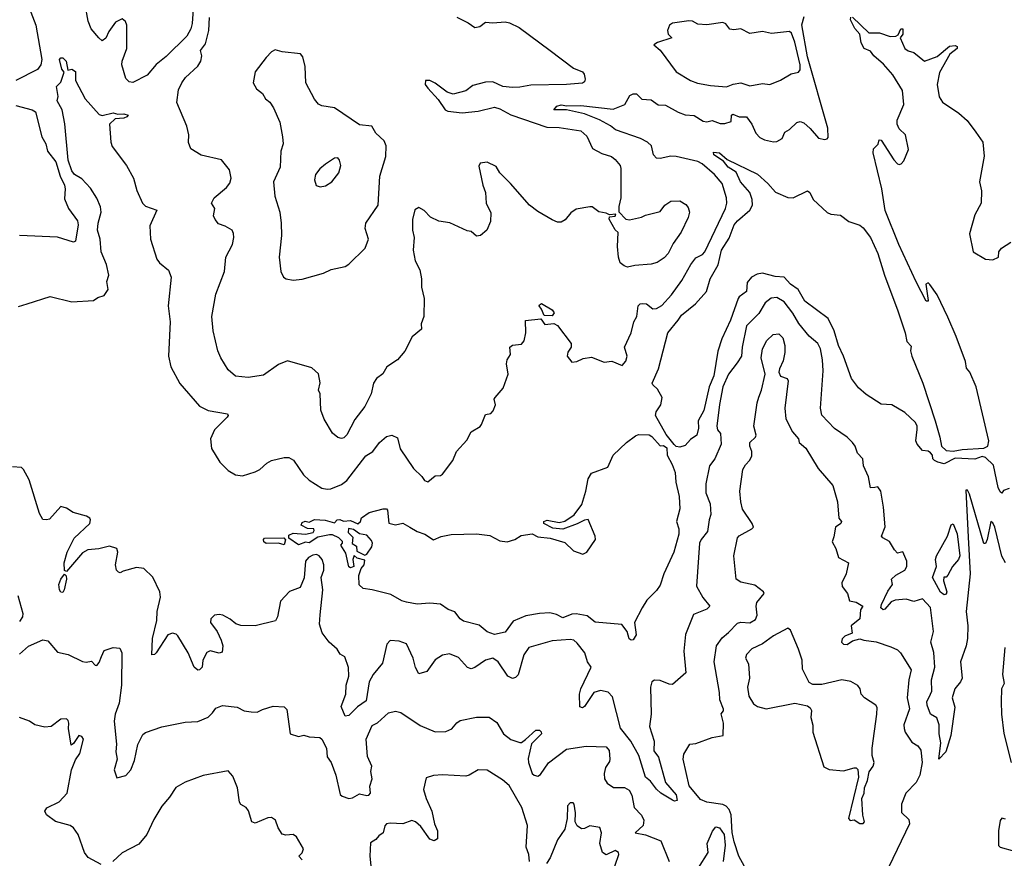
# Model space of a CAD drawing. Extents: x 1268547 to 1425625, y 515768 to 616754.
# Tile 316 of 507: x 1342326 to 1347799, y 577583 to 582246. Entities that reach past the tile are written whole.
import ezdxf

# ---------------------------------------------------------------- set-up
doc = ezdxf.new("R2010")
doc.units = 0

msp = doc.modelspace()

# ---------------------------------------------------------------- linework, layer by layer
at = {"layer": '0CON10XD'}
for points in [[(1343294.8, 582385), (1343284.5, 582225), (1343276.7, 582195), (1343255, 582153.3), (1343139.4, 582040.6), (1343084.4, 581995.6), (1343035, 581936.4), (1342955, 581895.8), (1342935, 581900), (1342915, 581918.8), (1342893.8, 581995), (1342895.4, 582015), (1342922, 582085), (1342920.9, 582215), (1342914.3, 582235), (1342895, 582250.8), (1342858.3, 582231.7), (1342820.3, 582179.7), (1342805, 582143.8), (1342785, 582128.8), (1342765, 582144), (1342722.7, 582195), (1342706.6, 582236.6), (1342690.3, 582330.3)], [(1342368.5, 582335), (1342415.6, 582215), (1342449.2, 582025), (1342443.9, 581995), (1342425, 581968.2), (1342305, 581906.7)], [(1344755, 582259.8), (1344817.8, 582227.8), (1344855, 582201.4), (1344882.7, 582207.3), (1344915, 582232.5), (1344955, 582227.9), (1345025, 582233.3), (1345048.5, 582228.5), (1345101.6, 582201.6), (1345275, 582074.3), (1345405, 581975.3), (1345455, 581956.2), (1345463.4, 581943.4), (1345468.1, 581915), (1345465, 581900), (1345455, 581893.1), (1345365, 581884.4), (1345167.7, 581882.3), (1345105, 581870.4), (1345065, 581869.4), (1345012, 581875), (1344955, 581899.6), (1344915, 581898.5), (1344845, 581879.4), (1344805, 581849.2), (1344735, 581830.8), (1344702.4, 581842.4), (1344635, 581893.3), (1344605, 581907.5), (1344581.7, 581908.3), (1344580, 581885), (1344593.8, 581865), (1344651.3, 581801.3), (1344690, 581745), (1344705, 581736.7), (1344785, 581727.5), (1344873.4, 581736.6), (1344965, 581759.2), (1344995, 581750.4), (1345055, 581715.8), (1345255, 581648.2), (1345325, 581645.3), (1345445, 581626.9), (1345478.8, 581598.8), (1345509.8, 581529.8), (1345562.2, 581502.2), (1345614.5, 581484.5), (1345635, 581469.2), (1345664.2, 581435), (1345667.6, 581417.6), (1345666.5, 581255), (1345656.1, 581206.1), (1345656.7, 581176.7), (1345695, 581136.7), (1345715, 581132), (1345783, 581147), (1345805, 581158.8), (1345885, 581180), (1345912, 581215), (1345945, 581235.8), (1345995, 581239.2), (1346028.7, 581218.7), (1346041.7, 581201.7), (1346049.2, 581175), (1346040.8, 581145), (1346002.9, 581065), (1345958.2, 581001.8), (1345930.6, 580945), (1345908.9, 580921.1), (1345870, 580895), (1345835, 580885.7), (1345745, 580878.1), (1345705, 580868.8), (1345685, 580876.2), (1345664.3, 580894.3), (1345653.8, 580925), (1345648.8, 580985), (1345651.7, 581061.7), (1345635, 581077.5), (1345603, 581137), (1345605, 581150), (1345635, 581152.5), (1345640, 581165), (1345605, 581160), (1345585, 581170), (1345545, 581177.5), (1345507.5, 581205), (1345495, 581206), (1345418, 581192), (1345388.8, 581171.2), (1345357.4, 581132.6), (1345335, 581120.8), (1345315, 581120.8), (1345285, 581132), (1345205, 581179.4), (1345158.6, 581215), (1345054.2, 581335), (1344993.8, 581395), (1344975, 581430), (1344925, 581453.8), (1344885, 581448.8), (1344878, 581432), (1344899.5, 581325), (1344914, 581285), (1344918.9, 581225), (1344945, 581172.5), (1344943, 581123), (1344922.5, 581075), (1344887.5, 581045), (1344865, 581041.2), (1344835, 581068.8), (1344812.3, 581072.3), (1344717, 581117), (1344655.8, 581125.8), (1344608.6, 581148.6), (1344573.3, 581185), (1344545, 581201.2), (1344521.2, 581188.8), (1344509.2, 581135), (1344509.2, 581075), (1344518, 581035), (1344512.9, 580965), (1344524.2, 580905), (1344549.4, 580855), (1344558.5, 580805), (1344558.3, 580758.3), (1344574.5, 580695.5), (1344572.2, 580595), (1344558, 580555), (1344558.8, 580525), (1344507, 580483), (1344467.1, 580402.9), (1344425, 580353.8), (1344366.7, 580315), (1344345, 580276.7), (1344309.6, 580250.4), (1344293.1, 580225), (1344278.5, 580165), (1344243.3, 580095), (1344187.9, 580022.1), (1344145, 579937.5), (1344128.3, 579921.7), (1344115, 579917.5), (1344095, 579923.3), (1344065, 579947.5), (1344018, 580025), (1344000, 580075), (1343995.7, 580165), (1343987.5, 580185), (1343995.7, 580225.7), (1343985.8, 580275.8), (1343950, 580310), (1343815, 580348.8), (1343765, 580328), (1343680.2, 580269.8), (1343595, 580255.6), (1343525, 580263.1), (1343485, 580298), (1343443.3, 580365), (1343426.9, 580405), (1343400.6, 580515), (1343394.4, 580595), (1343415, 580720), (1343464.1, 580845.9), (1343471.4, 580925), (1343508.9, 580995), (1343516.9, 581035), (1343515, 581057.5), (1343506, 581075), (1343467.9, 581097.9), (1343431.2, 581111.2), (1343412.5, 581135), (1343402.5, 581155), (1343410, 581195), (1343392.5, 581225), (1343406.7, 581255), (1343475, 581312.5), (1343493, 581337), (1343501.1, 581365), (1343491.1, 581411.1), (1343446.7, 581466.7), (1343335, 581492.5), (1343277, 581527), (1343263.6, 581563.6), (1343265.8, 581605), (1343254.5, 581654.5), (1343199.2, 581785), (1343208.9, 581855), (1343227.5, 581895), (1343246.7, 581925), (1343315, 581986.9), (1343332.9, 582015), (1343338, 582045), (1343330, 582075), (1343357.7, 582112.3), (1343377.5, 582185), (1343381.4, 582258.6)], [(1345637.3, 581632.7), (1345609.6, 581655), (1345548, 581688), (1345465, 581721.6), (1345365, 581743.8), (1345294, 581745), (1345311.8, 581765), (1345335, 581771.8), (1345366.5, 581766.5), (1345445, 581768.9), (1345625, 581747.3), (1345688.8, 581775), (1345717.5, 581825), (1345735, 581833.8), (1345753.6, 581833.6), (1345783.6, 581803.6), (1345835, 581800.8), (1345875, 581772.7), (1345915, 581770), (1345985, 581730.6), (1346025, 581716.7), (1346075, 581712.5), (1346125, 581680.6), (1346145, 581677.8), (1346175.6, 581684.4), (1346219.1, 581669.1), (1346245, 581669.2), (1346280.8, 581679.2), (1346282.9, 581715), (1346289.6, 581720.4), (1346325, 581704.8), (1346365, 581706.2), (1346395.7, 581665), (1346418, 581615), (1346440.7, 581590.7), (1346465, 581577.1), (1346515, 581565.8), (1346535, 581567.5), (1346563.8, 581585), (1346579.7, 581620.3), (1346605, 581635.8), (1346645, 581674.2), (1346665, 581679.2), (1346685, 581671.4), (1346720.2, 581640.2), (1346766.6, 581586.6), (1346801.2, 581578.8), (1346815, 581582.5), (1346819.6, 581590.4), (1346817, 581643), (1346705, 582038.6), (1346672.6, 582217.4), (1346685.9, 582264.1)], [(1346277.6, 580575), (1346228, 580472), (1346207.3, 580402.7), (1346184.2, 580265), (1346159, 580205), (1346127.9, 580072.1), (1346097.4, 580015), (1346098.7, 579975), (1346090, 579935), (1346055, 579911.5), (1346025, 579878), (1345995, 579868.2), (1345975, 579872.9), (1345962.9, 579882.9), (1345918.8, 579938.8), (1345860.8, 580045), (1345863.1, 580065), (1345888.7, 580105), (1345896.2, 580145), (1345871.3, 580191.3), (1345844.4, 580215), (1345842.2, 580225), (1345877.2, 580305), (1345929.2, 580505), (1345986.6, 580575), (1346005, 580602.3), (1346082.3, 580665), (1346142.7, 580735), (1346164.7, 580805), (1346207.4, 580882.6), (1346227.1, 580965), (1346269.8, 581030.2), (1346298.1, 581105), (1346315, 581127.3), (1346383.9, 581186.1), (1346398.4, 581215), (1346398.1, 581245), (1346384.2, 581284.2), (1346332.3, 581345), (1346308.7, 581398.7), (1346264.6, 581425), (1346238.2, 581458.2), (1346183.8, 581495), (1346181.8, 581508.2), (1346215.3, 581505.3), (1346257.8, 581467.8), (1346426.4, 581386.4), (1346485, 581334.4), (1346527.1, 581287.1), (1346595, 581257.5), (1346625, 581254.4), (1346705, 581294.4), (1346717.8, 581285), (1346736.2, 581245), (1346815, 581174), (1346835, 581164), (1346888.8, 581158.8), (1346934.3, 581124.3), (1346995, 581104), (1347015, 581088), (1347055, 581034.4), (1347095, 580945.5), (1347132.3, 580825), (1347206.9, 580626.9), (1347247.1, 580505), (1347256.8, 580456.8), (1347281.1, 580431.1), (1347277, 580405), (1347284.3, 580374.3), (1347345.5, 580224.5), (1347414.1, 580015.9), (1347440.9, 579925), (1347449.2, 579875), (1347475, 579849.8), (1347515, 579847.2), (1347565, 579855.9), (1347685, 579862.7), (1347707.1, 579875), (1347713.6, 579905), (1347641.9, 580205), (1347606.4, 580285), (1347588, 580308), (1347582.9, 580345), (1347531.8, 580485), (1347485, 580592.1), (1347425, 580716), (1347385, 580772.5), (1347375, 580782.5), (1347363.3, 580775), (1347375.8, 580685), (1347375, 580680), (1347365, 580680), (1347308.5, 580788.5), (1347211.8, 580995), (1347136.4, 581185), (1347118.5, 581305), (1347070, 581505), (1347072.3, 581527.7), (1347097, 581553), (1347103, 581577), (1347115, 581576.2), (1347185, 581465.8), (1347205, 581444.2), (1347215, 581441.2), (1347225, 581443.3), (1347239.7, 581460.3), (1347266, 581524), (1347249.8, 581605), (1347215, 581638.8), (1347202.6, 581665), (1347203.9, 581686.1), (1347240.9, 581775), (1347232.7, 581852.7), (1347178.5, 581938.5), (1347127.8, 581997.8), (1347073.8, 582045), (1347055, 582071.2), (1347020, 582085), (1347003.8, 582116.2), (1346996.2, 582165), (1346967.3, 582197.3), (1346944.7, 582244.7), (1346945, 582260)], [(1346955, 582259.2), (1347045, 582172.5), (1347105, 582173.3), (1347165, 582152), (1347196.2, 582153.8), (1347208.3, 582161.7), (1347224.4, 582195), (1347234, 582194), (1347235.5, 582165), (1347220, 582145), (1347245.7, 582085.7), (1347265, 582072), (1347295, 582064), (1347355, 582015.5), (1347425, 582040.8), (1347495, 582099.1), (1347525, 582102.9), (1347536.8, 582096.8), (1347536, 582085), (1347496.2, 582053.8), (1347437.8, 581952.2), (1347425.5, 581885), (1347437.1, 581817.1), (1347455, 581787.5), (1347545.5, 581725.5), (1347592, 581685), (1347640.7, 581620.7), (1347680, 581565), (1347687.4, 581487.4), (1347660.6, 581345), (1347672.7, 581295), (1347670, 581225), (1347635, 581161.4), (1347606.2, 581055), (1347626, 580955), (1347695, 580913.8), (1347735, 580910), (1347766.7, 580925), (1347767.5, 580955), (1347782.5, 580975), (1347835, 581008.6)], [(1346255, 581873.1), (1346292.1, 581887.9), (1346335, 581893.8), (1346385, 581878.8), (1346455, 581891.1), (1346495, 581884.4), (1346555, 581909.4), (1346614.6, 581945.4), (1346655.6, 581954.4), (1346663.6, 581966.4), (1346664.7, 581995.3), (1346635, 582120.6), (1346615, 582170), (1346605, 582180), (1346505, 582169.4), (1346455, 582180.6), (1346385, 582169.4), (1346335, 582194.4), (1346295, 582188.8), (1346272.3, 582192.3), (1346251.7, 582221.7), (1346235, 582229.2), (1346145, 582216.2), (1346095, 582220), (1346065, 582237.5), (1346045, 582240), (1345953.6, 582226.4), (1345937.5, 582215), (1345927.5, 582185), (1345930, 582165), (1345950, 582145), (1345871.2, 582118.8), (1345850, 582105), (1345885, 582076.7), (1345975.7, 581955), (1346055, 581906.9), (1346092.5, 581892.5), (1346165, 581879.2), (1346255, 581873.1)], [(1343845, 580797.5), (1343895, 580803.8), (1344013.9, 580836.1), (1344056.4, 580856.4), (1344135, 580874), (1344155, 580886.2), (1344245.5, 580974.5), (1344264, 581025), (1344246.2, 581085), (1344250, 581115), (1344317.5, 581215), (1344326.9, 581375), (1344360.6, 581485), (1344362.2, 581545), (1344351.8, 581571.8), (1344306.2, 581615), (1344283.6, 581653.6), (1344215, 581660.8), (1344075, 581755.6), (1344005, 581766.5), (1343986.2, 581776.2), (1343964.6, 581804.6), (1343915.8, 581895), (1343912, 581985), (1343898.8, 582038.8), (1343885.9, 582055.9), (1343785, 582066.7), (1343745, 582077.5), (1343725, 582066.7), (1343695, 582036.2), (1343634.2, 581955), (1343624.1, 581894.1), (1343641.4, 581861.4), (1343676.2, 581835), (1343691.2, 581805), (1343716.6, 581786.6), (1343736.4, 581756.4), (1343770.8, 581675), (1343786.2, 581595), (1343790, 581555), (1343776.9, 581515), (1343774.2, 581425), (1343736.9, 581345), (1343744.4, 581265), (1343771.4, 581175), (1343780, 581115), (1343780.8, 581045), (1343768.1, 580925), (1343777.1, 580845), (1343792, 580815), (1343807.5, 580805), (1343845, 580797.5)], [(1342318.3, 580651.7), (1342367.5, 580665), (1342495, 580705.8), (1342615, 580676.5), (1342736.2, 580683.8), (1342759.1, 580700.9), (1342795, 580712.1), (1342817.3, 580745), (1342809.8, 580790.2), (1342820.9, 580825), (1342809, 580885), (1342778.6, 580955), (1342772.4, 581025), (1342758.7, 581075), (1342761.4, 581115), (1342778.5, 581175), (1342775.6, 581205.6), (1342755, 581253.8), (1342719.3, 581309.3), (1342671.5, 581361.5), (1342629.5, 581385), (1342616.1, 581405), (1342594.8, 581465.2), (1342575.9, 581665.9), (1342561.5, 581745), (1342534.4, 581795), (1342538.8, 581818.8), (1342530, 581875), (1342555, 581897.5), (1342573.6, 581953.6), (1342560.3, 581970.3), (1342547.5, 582025), (1342555, 582034), (1342565, 582034.3), (1342584.4, 582015), (1342592.5, 581965), (1342615, 581970.8), (1342635, 581956.7), (1342635, 581907.5), (1342688.8, 581805), (1342767.7, 581717.7), (1342783.2, 581713.2), (1342845, 581727.3), (1342870.9, 581720.9), (1342905, 581723.1), (1342928.1, 581715), (1342921.5, 581705), (1342905, 581698.6), (1342855.9, 581694.1), (1342825.7, 581665), (1342831.5, 581565), (1342840.5, 581540.5), (1342919.4, 581435), (1342957.8, 581365), (1342976, 581296), (1343008.9, 581225), (1343025, 581209.4), (1343087.1, 581187.1), (1343049.8, 581100.2), (1343052.2, 581025), (1343087.5, 580915), (1343103.4, 580893.4), (1343153, 580853), (1343168.1, 580815), (1343150.4, 580655), (1343162.2, 580565), (1343151.9, 580375), (1343165.7, 580315), (1343215, 580223.8), (1343325, 580097.5), (1343373, 580073), (1343480, 580055), (1343483.8, 580045), (1343478, 580035), (1343409.4, 579965), (1343386.5, 579915), (1343391.7, 579861.7), (1343438.1, 579785), (1343485, 579739.4), (1343525, 579714.3), (1343565, 579709.4), (1343635, 579731.5), (1343660, 579745), (1343699.1, 579780.9), (1343726, 579794), (1343795, 579812.1), (1343822.2, 579812.2), (1343847.3, 579797.3), (1343903.3, 579715), (1343935.6, 579685), (1344005, 579641.8), (1344034.5, 579635.5), (1344055, 579638.2), (1344115, 579662.1), (1344145, 579682.9), (1344249.5, 579820.5), (1344287.8, 579845), (1344325.8, 579895), (1344365, 579927.5), (1344395, 579936.2), (1344425, 579921.2), (1344440.5, 579860.5), (1344515, 579750), (1344561.2, 579705), (1344575, 579683.8), (1344595, 579676.2), (1344635, 579708.8), (1344665, 579711.2), (1344675, 579718.8), (1344732.5, 579795), (1344754, 579845), (1344811.7, 579908.3), (1344835, 579953.8), (1344885, 579984), (1344892.5, 579995), (1344915, 580050), (1344945, 580056.7), (1344958.3, 580071.7), (1344970, 580105), (1344963.8, 580135), (1344968, 580145), (1345013, 580197), (1345040, 580275), (1345031.7, 580331.7), (1345036, 580355), (1345054, 580385), (1345050, 580425), (1345064.4, 580435.6), (1345115, 580442), (1345129.2, 580460.8), (1345139.2, 580505), (1345136.7, 580573.3), (1345222.5, 580582.5), (1345245, 580550.8), (1345295, 580556.2), (1345315.9, 580545.9), (1345391.2, 580445), (1345392, 580425), (1345372.3, 580397.7), (1345368.5, 580375), (1345395, 580340.8), (1345422.5, 580345), (1345457.3, 580362.7), (1345505, 580369.2), (1345575, 580342), (1345616.4, 580346.4), (1345675, 580323.8), (1345695, 580347.5), (1345702.5, 580375), (1345688.1, 580425), (1345724.6, 580505.4), (1345739.1, 580565), (1345756.9, 580595), (1345764.3, 580655), (1345774.1, 580665.9), (1345788, 580668), (1345810.8, 580665), (1345845, 580638.2), (1345865, 580639.2), (1345895, 580657.1), (1345948, 580715), (1346005.5, 580795), (1346055.5, 580885), (1346085, 580922.5), (1346120.3, 580939.7), (1346133.8, 580955), (1346248.5, 581195), (1346256.2, 581225), (1346254.6, 581255), (1346230.8, 581335), (1346188.2, 581385), (1346120, 581445), (1346095, 581456.3), (1345975, 581484.7), (1345945, 581486.8), (1345885, 581473.9), (1345865, 581476.5), (1345848.2, 581495), (1345838.2, 581545), (1345815.4, 581565), (1345777.1, 581585), (1345637.3, 581632.7)], [(1342305, 581767.9), (1342395, 581744), (1342413.8, 581733.8), (1342448.1, 581595), (1342471.4, 581555), (1342480.8, 581515), (1342526.2, 581455), (1342550.9, 581375), (1342574.3, 581325), (1342578.6, 581305), (1342575, 581250), (1342597.1, 581195), (1342646.6, 581126.6), (1342651.2, 581105), (1342636.2, 581015), (1342625, 581008.8), (1342535, 581035.8), (1342325, 581045.6)], [(1343995.9, 581315.9), (1344025, 581321.9), (1344060.6, 581345), (1344100, 581395), (1344110, 581435), (1344103.9, 581463.9), (1344095, 581476.7), (1344075, 581476.2), (1344025, 581442.9), (1343994, 581416), (1343970.6, 581385), (1343964.4, 581355), (1343974.4, 581324.4), (1343995.9, 581315.9)], [(1347825, 579639.2), (1347795, 579627.1), (1347785, 579613.3), (1347775, 579620), (1347765, 579644.4), (1347739.3, 579769.3), (1347695, 579811.6), (1347675, 579816.6), (1347635, 579801.6), (1347525, 579806.9), (1347465, 579776.4), (1347430, 579785), (1347410, 579795), (1347402, 579805), (1347400, 579825), (1347387.7, 579837.7), (1347376, 579846), (1347345, 579850.8), (1347313.8, 579885), (1347306.7, 579905), (1347313.6, 579966.4), (1347314, 579985), (1347305, 580006), (1347245, 580062), (1347173.9, 580103.9), (1347115, 580108.9), (1347031.8, 580161.8), (1346988.5, 580198.5), (1346950, 580250), (1346905.4, 580375), (1346876.5, 580435), (1346853.6, 580515), (1346820.1, 580585), (1346690.6, 580680.6), (1346653.4, 580745), (1346609.7, 580775), (1346575, 580814.1), (1346525, 580817.8), (1346455, 580836.3), (1346425, 580831.4), (1346392.7, 580815), (1346370.3, 580785), (1346366.3, 580735), (1346325, 580705.3), (1346319, 580695), (1346277.6, 580575)], [(1347805, 579226.7), (1347785, 579263.8), (1347746.4, 579425), (1347735, 579448.8), (1347724.1, 579455.9), (1347704.1, 579355.9), (1347695, 579332.5), (1347685, 579332.5), (1347605, 579607.5), (1347595, 579630), (1347585, 579630), (1347597.7, 579367.7), (1347608.7, 579165), (1347586.7, 578955), (1347595.2, 578875), (1347593.8, 578805), (1347586.2, 578763.8), (1347556, 578675), (1347564.1, 578585), (1347555.7, 578564.3), (1347524.7, 578525), (1347508.4, 578475), (1347523.2, 578423.2), (1347501, 578265), (1347474.5, 578175), (1347435, 578133.8), (1347446.7, 578225), (1347436.4, 578275), (1347437.2, 578325), (1347424.2, 578364.2), (1347388.5, 578385), (1347370.2, 578435), (1347367.4, 578455), (1347381, 578479), (1347396.9, 578513.1), (1347394.8, 578575), (1347412.9, 578645), (1347407.1, 578727.1), (1347389.5, 578785), (1347406, 578845), (1347388, 578978), (1347345, 579025.8), (1347295, 579010), (1347253.5, 579023.5), (1347192.3, 579017.7), (1347170.8, 579009.2), (1347135, 578969.1), (1347125, 578964.2), (1347113.4, 578975), (1347115.8, 578995), (1347151.7, 579068.3), (1347178.1, 579105), (1347172.5, 579135), (1347195, 579157.5), (1347245.6, 579185), (1347256.2, 579205), (1347257.3, 579235), (1347235, 579287.5), (1347205, 579280), (1347187.7, 579297.7), (1347161.4, 579345), (1347123.8, 579365), (1347116, 579375), (1347135.9, 579425.9), (1347127.8, 579535), (1347112.5, 579625), (1347095, 579647.5), (1347080, 579645), (1347055, 579642.5), (1347043.8, 579703.8), (1347015.8, 579765), (1347012.5, 579805), (1346982, 579835), (1346970, 579875), (1346955.4, 579895.4), (1346925, 579924.3), (1346855, 579971.9), (1346785, 580046), (1346778, 580085), (1346792.8, 580292.8), (1346789.1, 580355), (1346777.3, 580415), (1346761.9, 580445), (1346715, 580486.9), (1346657.1, 580557.1), (1346623.7, 580613.7), (1346575, 580676.2), (1346535, 580700.8), (1346502.1, 580697.9), (1346469.2, 580670.7), (1346435, 580612.2), (1346366.5, 580543.5), (1346341.2, 580425), (1346337.3, 580375), (1346313.1, 580336.9), (1346265, 580274.1), (1346234.8, 580205), (1346215.4, 580105.4), (1346201.1, 579985), (1346205, 579965.7), (1346221.8, 579945), (1346225.4, 579885), (1346188.9, 579805), (1346159.7, 579765), (1346138.8, 579665), (1346139.6, 579615), (1346163.8, 579553.8), (1346167.9, 579495), (1346157.9, 579465), (1346149.8, 579400.2), (1346114.5, 579355.5), (1346105.2, 579334.8), (1346086.9, 579096.9), (1346123.3, 579033.3), (1346162.5, 578985), (1346145, 578968.9), (1346071.2, 578938.8), (1346026.8, 578826.8), (1346017.9, 578735), (1346029.2, 578615), (1345955, 578548.6), (1345935, 578550.9), (1345885, 578571.8), (1345855, 578573.7), (1345838.7, 578565), (1345832.6, 578535), (1345835.4, 578385), (1345826.1, 578315), (1345852.9, 578235), (1345850, 578180), (1345876.3, 578146.3), (1345915, 578004.3), (1345975, 577935.4), (1345980, 577905), (1345965, 577901.1), (1345955, 577905.5), (1345889.4, 577945), (1345865, 577966.9), (1345831.9, 578011.9), (1345804.7, 578035), (1345767.7, 578155), (1345723.3, 578235), (1345666, 578306), (1345620.9, 578480.9), (1345596, 578506), (1345555, 578516.2), (1345518, 578505), (1345465, 578428), (1345455, 578418.8), (1345438.8, 578425), (1345437.6, 578495), (1345444.7, 578525), (1345502.5, 578645), (1345482.5, 578675), (1345466.9, 578725), (1345425, 578780), (1345405.4, 578795.4), (1345385, 578799.6), (1345285, 578792.9), (1345156, 578755), (1345127.9, 578715), (1345096, 578604), (1345081.5, 578588.5), (1345065, 578582.9), (1345039.6, 578595), (1344985.2, 578675.2), (1344955, 578695.5), (1344915, 578685.4), (1344855, 578644.3), (1344835, 578637.1), (1344815, 578644), (1344765, 578700)], [(1345285, 580600), (1345240.7, 580600.7), (1345227, 580637), (1345212.5, 580655), (1345215, 580660), (1345227, 580667), (1345285, 580632), (1345297.5, 580615), (1345285, 580600)], [(1346355, 577537.5), (1346323.8, 577595), (1346296.7, 577675), (1346286.4, 577726.4), (1346280, 577825), (1346270, 577855), (1346253.4, 577873.4), (1346235, 577882.2), (1346145, 577895.3), (1346109.3, 577909.3), (1346046.8, 577986.8), (1346014.4, 578135), (1346018.3, 578161.7), (1346051.4, 578218.6), (1346085, 578221.4), (1346174.2, 578254.2), (1346236.7, 578265), (1346237.1, 578335), (1346224.1, 578385.9), (1346237.7, 578402.3), (1346237.1, 578412.9), (1346217.5, 578465), (1346216.1, 578505), (1346185.4, 578675), (1346199.1, 578765), (1346230.5, 578809.5), (1346265, 578838.9), (1346315, 578891.1), (1346335, 578895.5), (1346385, 578892.3), (1346415, 578910.9), (1346424.7, 578935), (1346419.2, 578985), (1346423.1, 579005), (1346464.4, 579055), (1346461.1, 579065), (1346411.9, 579101.9), (1346335, 579117.6), (1346307.6, 579135), (1346294.5, 579265), (1346315.3, 579365), (1346325, 579376.8), (1346396.2, 579415), (1346404, 579425), (1346397.5, 579445), (1346343.4, 579523.4), (1346333.5, 579565), (1346329.5, 579625), (1346345.4, 579745), (1346359.5, 579770.5), (1346385, 579797.3), (1346395, 579821.2), (1346395.7, 579845.7), (1346383.5, 579875), (1346384.4, 579895), (1346415.8, 579925), (1346418.6, 579935), (1346405.6, 579985.6), (1346424.5, 580115), (1346435, 580146.2), (1346450, 580185), (1346468.9, 580275), (1346446.9, 580365), (1346455.2, 580414.8), (1346478.1, 580461.9), (1346514.3, 580495.7), (1346545, 580499.6), (1346567.7, 580477.7), (1346578.2, 580435), (1346578.8, 580395), (1346570.3, 580349.7), (1346548.7, 580305), (1346546.3, 580286.3), (1346555, 580264), (1346591.3, 580251.3), (1346597.8, 580237.8), (1346578.2, 580085), (1346584.3, 580025.7), (1346622.2, 579955), (1346655.7, 579915), (1346659.2, 579895), (1346695, 579863.3), (1346765, 579751.2), (1346845, 579656.7), (1346871.1, 579565), (1346878.9, 579475), (1346893.3, 579455), (1346889.4, 579445), (1346860.4, 579425), (1346851.2, 579371.2), (1346841.7, 579341.7), (1346862.7, 579305), (1346876.4, 579255), (1346931.9, 579225), (1346920, 579165), (1346895.7, 579115), (1346896.9, 579095), (1346928.1, 579055), (1346938, 579015), (1346975, 579007.2), (1347012.5, 578985), (1346999.6, 578965), (1346995.2, 578914.8), (1346948, 578875), (1346953.3, 578835), (1346911.6, 578818.4), (1346897.4, 578802.6), (1346894, 578785), (1346905, 578774.2), (1346925, 578772.6), (1346955, 578791.5), (1346995, 578804.2), (1347017.5, 578795), (1347087.1, 578787.1), (1347168.7, 578758.7), (1347205, 578741.6), (1347222, 578725), (1347280.9, 578630.9), (1347268.9, 578575), (1347259.2, 578475), (1347271.5, 578415), (1347239.5, 578325), (1347241.5, 578305), (1347247.8, 578285), (1347285, 578228.8), (1347318.3, 578208.3), (1347334.4, 578184.4), (1347341.5, 578115), (1347329.4, 578045), (1347309.2, 578005), (1347251.9, 577945), (1347227.5, 577885), (1347228.1, 577838.1), (1347268.7, 577798.7), (1347271, 577775), (1347156.5, 577535)], [(1345725, 578795.5), (1345713.5, 578803.5), (1345702.9, 578845), (1345672.2, 578882.2), (1345525, 578896.5), (1345480.9, 578930.9), (1345418, 578942), (1345395, 578940.7), (1345345, 578920.8), (1345309.1, 578939.1), (1345273, 578947), (1345215, 578944.4), (1345139.4, 578930.6), (1345068.1, 578901.9), (1345025, 578840.5), (1344965, 578826.7), (1344925, 578842.9), (1344879.6, 578879.6), (1344792, 578902), (1344774.8, 578914.8), (1344745, 578953.8), (1344706.6, 578966.6), (1344665, 578995.8), (1344605, 579002.5), (1344535, 578995.8), (1344475, 579007.5), (1344450, 579015), (1344388.9, 579048.9), (1344285, 579076), (1344235, 579082.5), (1344213, 579103), (1344211.2, 579155), (1344223.3, 579195), (1344241.2, 579215), (1344245, 579240), (1344200.9, 579250.9), (1344185, 579267.5), (1344178, 579245), (1344182.5, 579205), (1344165, 579198.8), (1344155, 579203.3), (1344138.7, 579278.7), (1344111.2, 579325), (1344120, 579335), (1344120, 579345), (1344098.8, 579365), (1344065, 579381.1), (1344047.9, 579382.1), (1343982.2, 579367.8), (1343935, 579337.5), (1343915, 579340), (1343876.2, 579326.2), (1343822.1, 579362.1), (1343821.1, 579378.9), (1343845, 579390.6), (1343915, 579384.4), (1343956.7, 579395), (1343962.5, 579405), (1343960, 579415), (1343925, 579417.5), (1343890, 579435), (1343895, 579450), (1343913, 579457), (1343935, 579452.5), (1343964.1, 579465.9), (1344023.9, 579463.9), (1344075, 579447.5), (1344090, 579465), (1344105, 579466.7), (1344125, 579457.5), (1344165, 579462), (1344205, 579442), (1344220, 579455), (1344225, 579476.7), (1344268.8, 579505), (1344346, 579526), (1344365, 579526.7), (1344369.5, 579519.5), (1344376.7, 579446.7), (1344415, 579438), (1344455, 579445.6), (1344494.5, 579424.5), (1344535, 579399.6), (1344577.5, 579385), (1344625, 579353.8), (1344667.6, 579372.4), (1344725, 579383.3), (1344865, 579387.5), (1344938.6, 579378.6), (1344995, 579347.5), (1345035, 579342), (1345077.5, 579355), (1345112.7, 579377.3), (1345175, 579386.7), (1345205, 579370), (1345275, 579363.8), (1345355, 579338.8), (1345403.3, 579293.3), (1345455.2, 579274.8), (1345477.8, 579285), (1345527.1, 579355), (1345524.3, 579375), (1345486.4, 579466.4), (1345465, 579463.8), (1345425, 579442.5), (1345345, 579413.8), (1345288.3, 579418.3), (1345240, 579445), (1345240, 579455), (1345257, 579463), (1345325, 579450), (1345355, 579458.1), (1345407.8, 579492.2), (1345450.3, 579549.7), (1345473.1, 579625), (1345485, 579692.5), (1345503.8, 579725), (1345595, 579758.6), (1345624.4, 579825), (1345698.1, 579895), (1345748.3, 579931.7), (1345765, 579939.4), (1345825, 579937.5), (1345839.1, 579929.1), (1345885, 579875.8), (1345905, 579877.3), (1345922.3, 579865), (1345925.6, 579825), (1345953.3, 579773.3), (1345968.8, 579728.8), (1345972.7, 579675), (1345992.2, 579595), (1345994.6, 579525.4), (1345976.7, 579455), (1345989.1, 579415), (1345990, 579385), (1345961.3, 579285), (1345906.2, 579163.8), (1345885, 579100.8), (1345865, 579071.9), (1345811.5, 579018.5), (1345786.4, 578976.4), (1345743.3, 578895), (1345752.2, 578825), (1345735, 578797.5), (1345725, 578795.5)], [(1344765, 578700), (1344715, 578719.2), (1344675, 578712.5), (1344635, 578685.7), (1344589.1, 578620.9), (1344545, 578608.8), (1344525, 578644), (1344512.1, 578695), (1344475.8, 578775), (1344435, 578791.1), (1344385, 578794), (1344365.6, 578774.4), (1344342.1, 578667.9), (1344290, 578605), (1344267.6, 578565), (1344251.9, 578458.1), (1344203.9, 578426.1), (1344155, 578377.1), (1344135, 578372.5), (1344112.2, 578427.8), (1344137.8, 578495), (1344141.1, 578545), (1344154.6, 578595), (1344153.9, 578643.9), (1344133.4, 578703.4), (1344107.5, 578717.5), (1344091.2, 578745), (1344045, 578784), (1344007.6, 578837.6), (1343991.9, 578885), (1343996.4, 578936.4), (1344010.8, 579075), (1344001.1, 579145), (1344015.4, 579185), (1344016.2, 579215), (1344006.2, 579245), (1343990.5, 579265), (1343975, 579271.4), (1343955, 579267.7), (1343930.9, 579255), (1343913.5, 579235), (1343906.7, 579143.3), (1343885, 579088.1), (1343825, 579065.9), (1343775, 579012.7), (1343759.4, 578925), (1343746.7, 578903.3), (1343635, 578874.7), (1343555, 578877.6), (1343526.8, 578886.8), (1343495, 578913.5), (1343455, 578934.5), (1343435, 578938.9), (1343408.8, 578935), (1343388.1, 578915), (1343386.9, 578895), (1343424, 578844), (1343445.6, 578795), (1343454, 578765), (1343451.2, 578728.8), (1343435, 578723.1), (1343385, 578736.5), (1343365, 578727.1), (1343342.9, 578685), (1343339.2, 578645), (1343325, 578631.2), (1343315, 578630), (1343295, 578646.2), (1343262.5, 578725), (1343205, 578820), (1343195, 578830), (1343175, 578835.6), (1343150, 578825), (1343083.5, 578725), (1343075, 578715.6), (1343060.8, 578715), (1343064.5, 578804.5), (1343088.8, 578905), (1343089.7, 578955), (1343108.2, 579035), (1343104.6, 579065), (1343065, 579145.5), (1343015, 579193.9), (1342975, 579200), (1342900, 579180), (1342885, 579170), (1342875, 579173.3), (1342864.5, 579184.5), (1342857.3, 579215), (1342870.6, 579285), (1342865, 579306), (1342825, 579317.9), (1342765, 579302.9), (1342705, 579298.6), (1342675, 579281.4), (1342585, 579177.5), (1342575, 579182.5), (1342573.2, 579225), (1342590, 579285), (1342627.7, 579362.3), (1342715.8, 579445), (1342720, 579465), (1342715, 579473.3), (1342697.5, 579485), (1342622.5, 579505), (1342585, 579530), (1342555, 579538.8), (1342491.1, 579468.9), (1342474.1, 579464.1), (1342455, 579467.5), (1342435, 579500), (1342377.6, 579687.6), (1342347.1, 579745), (1342335, 579755.8), (1342285, 579759.2)], [(1344245, 579268.8), (1344255, 579273.3), (1344284, 579315), (1344286.7, 579335), (1344280.7, 579350.7), (1344255, 579378.8), (1344215, 579386.7), (1344181.7, 579411.7), (1344153.8, 579416.2), (1344150.8, 579395), (1344177.9, 579367.9), (1344174, 579334), (1344198.1, 579318.1), (1344200.5, 579290.5), (1344245, 579268.8)], [(1347465, 579048.5), (1347445, 579061.9), (1347400.6, 579145), (1347421.8, 579205), (1347416.6, 579245), (1347421, 579265), (1347482.6, 579375), (1347503.7, 579436.3), (1347515, 579442.9), (1347536.3, 579386.3), (1347550.8, 579265), (1347545, 579244.4), (1347510, 579205), (1347485, 579156.7), (1347475, 579146.7), (1347463, 579147), (1347461.2, 579125), (1347478.9, 579065), (1347475, 579052), (1347465, 579048.5)], [(1343795, 579326.7), (1343765, 579334.3), (1343695, 579332.5), (1343683, 579343), (1343680, 579355), (1343686.7, 579363.3), (1343794.2, 579364.2), (1343803.9, 579353.9), (1343795, 579326.7)], [(1342565, 579061.3), (1342555, 579063.1), (1342547.6, 579075), (1342542.8, 579105), (1342554.3, 579135.7), (1342575, 579162), (1342583.5, 579153.5), (1342586.1, 579135), (1342573.5, 579075), (1342565, 579061.3)], [(1342314.5, 579045), (1342342.7, 578945), (1342341.5, 578925), (1342325, 578900)], [(1346995, 577776.2), (1347015, 577777.5), (1347022.5, 577785), (1347012.7, 577822.7), (1347006, 577915), (1347019.4, 577945), (1347022, 577975), (1347037.5, 578015), (1347046.8, 578063.2), (1347069.2, 578095), (1347075.7, 578115), (1347064.4, 578155), (1347064.4, 578195), (1347090, 578385), (1347091.2, 578421.2), (1347084.1, 578434.1), (1347022.5, 578475), (1347002.5, 578495), (1346996.7, 578525), (1346983.9, 578543.9), (1346945, 578566.2), (1346895, 578576), (1346785, 578548.8), (1346735, 578550), (1346715, 578560), (1346677.1, 578635), (1346675.6, 578685), (1346655.6, 578745.6), (1346611.2, 578851.2), (1346595, 578863.1), (1346515, 578820.5), (1346454.7, 578775.3), (1346395, 578746.9), (1346365, 578715.8), (1346360.9, 578695), (1346376.9, 578665), (1346383.3, 578585), (1346371.9, 578535), (1346378.8, 578485), (1346405, 578441.2), (1346427.6, 578427.6), (1346475, 578414.6), (1346635, 578446), (1346705, 578430), (1346719.3, 578419.3), (1346727.5, 578405), (1346723.6, 578366.4), (1346733.6, 578323.6), (1346734, 578285), (1346795, 578092.5), (1346825, 578076.7), (1346905, 578068.8), (1346965, 578086.7), (1346975, 578086.7), (1346985, 578077.5), (1346988.1, 578035), (1346932.5, 577805), (1346942.7, 577792.7), (1346965, 577796.2), (1346995, 577776.2)], [(1342325, 578718), (1342375, 578762.2), (1342455, 578798.1), (1342481.3, 578791.3), (1342535, 578728.5), (1342595, 578715.6), (1342675, 578676.9), (1342695, 578673.3), (1342725, 578679.5), (1342745, 578657.8), (1342755, 578655.5), (1342768.3, 578671.7), (1342780.4, 578705), (1342795, 578738.6), (1342845, 578756), (1342882.3, 578752.3), (1342894.2, 578725), (1342891.5, 578545), (1342879.3, 578445), (1342856.1, 578385), (1342850.3, 578345), (1342863.1, 578216.9), (1342859.6, 578175), (1342868.2, 578135), (1342850.8, 578075), (1342865, 578030), (1342915, 578044.4), (1342943.1, 578075), (1342964, 578126), (1342981.8, 578215), (1343009.3, 578270.7), (1343025, 578282.9), (1343115, 578314.2), (1343245, 578339.2), (1343315, 578344), (1343372.6, 578367.4), (1343398.3, 578391.7), (1343415, 578418), (1343453, 578433), (1343535, 578424.3), (1343572.5, 578402.5), (1343613, 578397), (1343645, 578396), (1343675, 578411.2), (1343735, 578428.1), (1343795, 578425.5), (1343810.6, 578410.6), (1343830, 578275), (1343875, 578260), (1343905, 578268), (1343935, 578258.6), (1343994.2, 578254.2), (1344005, 578246), (1344030.4, 578195), (1344035, 578148), (1344056.8, 578115), (1344082.1, 578045), (1344107.4, 577937.4), (1344117.9, 577927.9), (1344155, 577915.9), (1344175, 577919.8), (1344215, 577940.9), (1344255, 577931.9), (1344266.2, 577933.8), (1344275.6, 577945), (1344272.5, 577985), (1344285.6, 578025), (1344278.1, 578065), (1344283.1, 578095), (1344259.7, 578149.7), (1344251.4, 578245), (1344285, 578320.8), (1344315, 578337.1), (1344375, 578391.4), (1344415, 578400.6), (1344445, 578393.3), (1344551.9, 578321.9)], [(1347801.5, 578755), (1347789.4, 578605), (1347797.7, 578555), (1347783.6, 578525), (1347780.6, 578455), (1347782.6, 578385), (1347796.3, 578276.3), (1347836.1, 578116.1)], [(1342779.3, 577549.3), (1342707.1, 577587.1), (1342686.5, 577615), (1342650, 577715), (1342625, 577752.5), (1342606.7, 577765), (1342525, 577786.9), (1342475, 577824.5), (1342465.4, 577845), (1342476.2, 577863.8), (1342545, 577897.7), (1342588.6, 577945), (1342614.4, 578075), (1342635, 578130), (1342659.2, 578165), (1342680, 578245), (1342670.3, 578260.3), (1342655, 578265.7), (1342625, 578221.2), (1342612.2, 578212.2), (1342596.7, 578305), (1342598.9, 578335), (1342595, 578350), (1342585, 578358.8), (1342555, 578356.7), (1342500, 578315), (1342465, 578312), (1342410, 578325), (1342380, 578345), (1342325, 578365.6)], [(1344551.9, 578321.9), (1344634.6, 578285.4), (1344695, 578287.5), (1344727.2, 578302.8), (1344755, 578337.1), (1344775, 578348.6), (1344865, 578367.3), (1344935, 578367.5), (1344977.4, 578337.4), (1345015, 578274.4), (1345055, 578244.3), (1345105, 578227.5), (1345115, 578227.5), (1345136.4, 578243.6), (1345195, 578295.8), (1345215, 578295.7), (1345225, 578286.2), (1345225.6, 578275), (1345171.2, 578218.8), (1345151.9, 578138.1), (1345154, 578115), (1345174.4, 578055), (1345184.7, 578044.7), (1345205, 578040), (1345221.2, 578048.8), (1345265, 578114.6), (1345365, 578190.8), (1345475, 578205.8), (1345585, 578202.5), (1345602.4, 578182.4), (1345606.2, 578133.8), (1345605, 578121.2), (1345582.4, 578087.6), (1345573.8, 578055), (1345576.7, 578025), (1345591.1, 578001.1), (1345627.3, 577977.3), (1345687.4, 577977.4), (1345712.7, 577962.7), (1345728.8, 577935), (1345741.9, 577865), (1345782.6, 577822.6), (1345794.5, 577795), (1345791.5, 577765), (1345746.7, 577725), (1345804, 577714), (1345890.2, 577680.2), (1345936.8, 577565)], [(1343896.7, 577575), (1343877.5, 577595), (1343895.6, 577614.4), (1343902.9, 577635), (1343865, 577703.3), (1343846.1, 577716.1), (1343805, 577711.2), (1343785, 577716.7), (1343762, 577752), (1343746.7, 577795), (1343725, 577810), (1343705, 577808.6), (1343635, 577778.8), (1343616.7, 577785), (1343596.6, 577846.6), (1343583.8, 577865), (1343555, 577882.5), (1343547.1, 577895), (1343535.8, 577975.8), (1343509.8, 578039.8), (1343485, 578069.2), (1343345, 578043.8), (1343245, 578006.9), (1343192.8, 577977.2), (1343157.9, 577922.1), (1343115, 577873.3), (1343071.4, 577798.6), (1343032.5, 577715), (1342988.7, 577661.3), (1342895, 577614.2), (1342843.8, 577565)], [(1345159.4, 577565), (1345156.2, 577605), (1345141.4, 577645), (1345147.9, 577765), (1345117.5, 577865), (1345047.1, 577987.1), (1345008.9, 578018.9), (1344925, 578072.5), (1344874.3, 578075.7), (1344825, 578045.8), (1344805, 578040.6), (1344675, 578048.1), (1344625, 578043.3), (1344585, 578030), (1344570.8, 577965), (1344585.7, 577915), (1344617.1, 577845), (1344630.9, 577775), (1344647.5, 577735), (1344648.3, 577691.7), (1344629.2, 577680.8), (1344605, 577690), (1344555, 577760), (1344525, 577785.8), (1344505, 577794), (1344455, 577774.2), (1344385, 577778.1), (1344365, 577774), (1344355.6, 577764.4), (1344346.2, 577723.8), (1344322.1, 577707.9), (1344305, 577687.5), (1344275, 577670), (1344271.4, 577595), (1344284, 577485)], [(1345614.8, 577485), (1345655.4, 577605), (1345654.2, 577615), (1345635, 577625.6), (1345585, 577602.2), (1345565.5, 577615), (1345549.7, 577665), (1345558.9, 577725), (1345550, 577755), (1345495.6, 577764.4), (1345465, 577749.2), (1345447.7, 577747.7), (1345425, 577763.3), (1345414, 577785), (1345415.6, 577835), (1345408, 577885), (1345401.7, 577891.7), (1345385, 577891.2), (1345370.8, 577875), (1345369.5, 577805), (1345355.5, 577745), (1345315.4, 577685), (1345274.6, 577585), (1345253.8, 577555)], [(1346099.3, 577530.7), (1346152.5, 577615), (1346147.5, 577665), (1346176.4, 577733.6), (1346195, 577757.5), (1346215, 577752.5), (1346242.5, 577715), (1346246.4, 577656.4), (1346236.7, 577565)], [(1347805, 577800), (1347785, 577806.7), (1347775, 577792.5), (1347765.7, 577735), (1347766, 577655), (1347775, 577644.3), (1347855, 577623.6)]]:
    msp.add_lwpolyline(points, dxfattribs=at)

doc.saveas('drawing.dxf')
